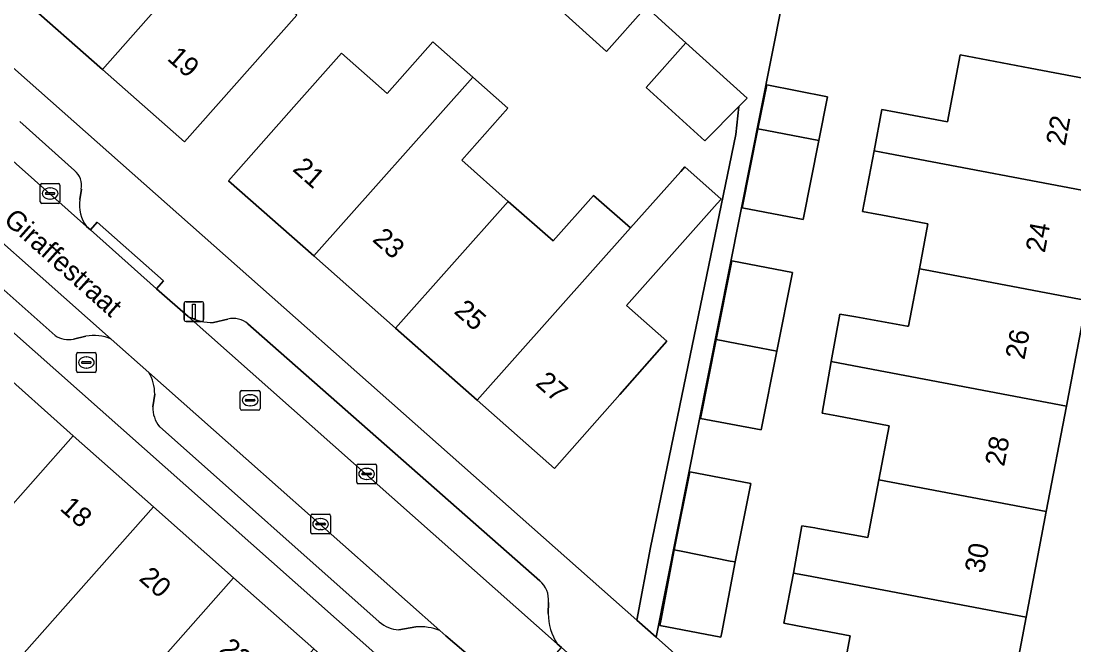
# Model space of a CAD drawing. Extents: x 163147 to 163550, y 380933 to 381639.
# Drawn here: x 163381.5 to 163434.8, y 381060 to 381091.7 of the extents above; entities that cross this region are included whole.
import ezdxf

# ---------------------------------------------------------------- set-up
doc = ezdxf.new("R2010")
doc.units = 0
for name, color, linetype in [('IMGEO_Brandkraan', 7, 'Continuous'), ('IMGEO_Erf', 7, 'Continuous'), ('IMGEO_Kolk', 7, 'Continuous'), ('IMGEO_Lichtmast', 7, 'Continuous'), ('IMGEO_Openbare_ruimte_label', 7, 'Continuous'), ('IMGEO_Pand', 7, 'Continuous'), ('IMGEO_Pand_nummerreeks', 7, 'Continuous'), ('IMGEO_Parkeervlak_open', 7, 'Continuous'), ('IMGEO_Rijbaan_lokaal_open', 7, 'Continuous'), ('IMGEO_Rioolput', 7, 'Continuous'), ('IMGEO_Voetpad_open', 7, 'Continuous')]:
    doc.layers.add(name, color=color, linetype=linetype)

msp = doc.modelspace()

# ---------------------------------------------------------------- linework, layer by layer
at = {"layer": 'IMGEO_Brandkraan'}
for p, q in [((163384.268, 381073.924), (163384.268, 381074.776)), ((163384.343, 381074.85), (163385.195, 381074.85)), ((163385.269, 381074.776), (163385.269, 381073.924)), ((163384.527, 381074.344), (163384.527, 381074.356)), ((163384.965, 381074.307), (163384.567, 381074.307)), ((163384.57, 381074.393), (163384.968, 381074.393)), ((163384.756, 381074.63), (163384.781, 381074.63)), ((163385.011, 381074.356), (163385.011, 381074.344)), ((163385.195, 381073.85), (163384.343, 381073.85)), ((163384.779, 381074.07), (163384.754, 381074.07))]:
    msp.add_line(p, q, dxfattribs=at)
for points in [[(163384.268, 381073.924), (163384.268, 381074.776)], [(163384.343, 381074.85), (163385.195, 381074.85)], [(163385.269, 381074.776), (163385.269, 381073.924)], [(163385.195, 381073.85), (163384.343, 381073.85)]]:
    msp.add_lwpolyline(points, dxfattribs=at)
for centre, radius, start, end in [((163384.345, 381074.774), 0.0765, 91.552, 178.448), ((163384.345, 381074.774), 0.0765, 91.552, 178.448), ((163385.193, 381074.774), 0.0765, 1.552, 88.448), ((163385.193, 381074.774), 0.0765, 1.552, 88.448), ((163384.567, 381074.353), 0.0403, 85.8775, 175.7526), ((163384.564, 381074.343), 0.0366, 178.938, 274.7102), ((163384.968, 381074.35), 0.043, 264.8664, 352.4533), ((163384.972, 381074.355), 0.0386, 1.7309, 96.639), ((163384.345, 381073.926), 0.0765, 181.552, 268.448), ((163384.345, 381073.926), 0.0765, 181.552, 268.448), ((163385.193, 381073.926), 0.0765, 271.552, 358.448), ((163385.193, 381073.926), 0.0765, 271.552, 358.448)]:
    msp.add_arc(centre, radius, start, end, dxfattribs=at)
for centre, major_axis, ratio, start_param, end_param in [((163384.755, 381074.35), (-0.387, 0.002), 0.722429, 4.712389, 7.853982), ((163384.78, 381074.35), (-0.39, 0.002), 0.717154, 1.570796, 4.712389)]:
    msp.add_ellipse(centre, major_axis=major_axis, ratio=ratio, start_param=start_param, end_param=end_param, dxfattribs=at)
at = {"layer": 'IMGEO_Erf'}
for points in [[(163348.475, 381118.157), (163412.679, 381061.277), (163413.36, 381064.962), (163417.698, 381085.92), (163417.846, 381087.332), (163416.123, 381085.594), (163413.144, 381088.297), (163415.16, 381090.565), (163414.131, 381091.494), (163413.141, 381092.387), (163411.13, 381090.125), (163408.025, 381092.942), (163405.283, 381095.431), (163407.28, 381097.676), (163404.687, 381100.016), (163402.696, 381097.778), (163397.399, 381102.584), (163394.382, 381105.322), (163396.345, 381107.544), (163395.338, 381108.453), (163394.328, 381109.364), (163392.37, 381107.148), (163389.354, 381109.884)], [(163380.041, 381074.245), (163384.106, 381070.638), (163388.17, 381067.033), (163392.234, 381063.427), (163396.298, 381059.822), (163400.361, 381056.217), (163404.425, 381052.611), (163408.489, 381049.006), (163412.553, 381045.4), (163416.617, 381041.795), (163420.681, 381038.189), (163424.834, 381034.505), (163422.47, 381031.841), (163426.228, 381028.508), (163430.25, 381032.233), (163348.313, 381104.939)], [(163420.572, 381095.23), (163413.645, 381060.421), (163415.366, 381058.896)], [(163395.432, 381091.972), (163393.054, 381089.282), (163389.741, 381085.536), (163385.582, 381089.213), (163381.514, 381092.81)], [(163422.91, 381057.434), (163423.49, 381060.487), (163420.81, 381060.996), (163420.127, 381061.126), (163420.61, 381063.673), (163421.04, 381066.076), (163421.699, 381065.959), (163421.845, 381065.933), (163424.385, 381065.483), (163424.939, 381068.398), (163425.46, 381071.144), (163422.803, 381071.649), (163422.064, 381071.789), (163422.532, 381074.402), (163422.964, 381076.809), (163423.781, 381076.662), (163426.37, 381076.199), (163426.443, 381076.186), (163426.997, 381079.103), (163427.429, 381081.379), (163425.034, 381081.834), (163424.836, 381081.872), (163424.117, 381082.009), (163424.701, 381085.084), (163425.1, 381087.187), (163425.82, 381087.05), (163428.413, 381086.558), (163429.057, 381089.95), (163432.613, 381089.284), (163437.525, 381088.35)], [(163435.463, 381077.499), (163434.445, 381072.144), (163433.428, 381066.79), (163432.41, 381061.436), (163431.345, 381055.832), (163429.088, 381056.261), (163428.425, 381052.773), (163434.486, 381051.622), (163441.105, 381086.644)]]:
    msp.add_lwpolyline(points, dxfattribs=at)
for points in [[(163400.021, 381087.99), (163402.329, 381090.608), (163404.358, 381088.819), (163406.132, 381087.255), (163403.796, 381084.603), (163406.154, 381082.523), (163408.427, 381080.518), (163410.478, 381082.825), (163412.349, 381081.174), (163414.9, 381084.043), (163415.11, 381084.279), (163416.956, 381082.637), (163416.753, 381082.409), (163412.15, 381077.234), (163414.195, 381075.43), (163411.815, 381072.732), (163408.507, 381068.982), (163404.584, 381072.443), (163400.44, 381076.098), (163396.296, 381079.753), (163391.977, 381083.562), (163395.285, 381087.312), (163397.694, 381090.043)], [(163421.902, 381085.615), (163421.105, 381081.605), (163418.018, 381082.189), (163418.814, 381086.2), (163419.257, 381088.427), (163422.339, 381087.815)], [(163419.777, 381074.924), (163418.983, 381070.933), (163415.897, 381071.518), (163416.69, 381075.51), (163417.483, 381079.499), (163420.57, 381078.915)], [(163414.572, 381064.848), (163415.358, 381068.806), (163418.444, 381068.221), (163417.653, 381064.236), (163416.976, 381060.663), (163416.931, 381060.424), (163413.844, 381061.009), (163413.89, 381061.248)]]:
    msp.add_lwpolyline(points, close=True, dxfattribs=at)
at = {"layer": 'IMGEO_Kolk'}
for p, q in [((163382.43, 381082.494), (163382.43, 381083.346)), ((163382.505, 381083.42), (163383.357, 381083.42)), ((163383.431, 381083.346), (163383.431, 381082.494)), ((163382.689, 381082.914), (163382.689, 381082.926)), ((163383.127, 381082.877), (163382.729, 381082.877)), ((163382.732, 381082.963), (163383.13, 381082.963)), ((163382.918, 381083.2), (163382.943, 381083.2)), ((163383.173, 381082.926), (163383.173, 381082.914)), ((163383.357, 381082.42), (163382.505, 381082.42)), ((163382.941, 381082.64), (163382.916, 381082.64)), ((163398.475, 381068.275), (163398.475, 381069.127)), ((163398.55, 381069.201), (163399.402, 381069.201)), ((163398.963, 381068.981), (163398.988, 381068.981)), ((163399.476, 381069.127), (163399.476, 381068.275)), ((163398.734, 381068.695), (163398.734, 381068.707)), ((163399.172, 381068.658), (163398.774, 381068.658)), ((163398.777, 381068.744), (163399.175, 381068.744)), ((163398.986, 381068.421), (163398.961, 381068.421)), ((163399.218, 381068.707), (163399.218, 381068.695)), ((163399.402, 381068.201), (163398.55, 381068.201)), ((163396.142, 381065.73), (163396.142, 381066.582)), ((163396.217, 381066.656), (163397.069, 381066.656)), ((163396.444, 381066.199), (163396.842, 381066.199)), ((163396.63, 381066.436), (163396.655, 381066.436)), ((163397.143, 381066.582), (163397.143, 381065.73)), ((163397.069, 381065.656), (163396.217, 381065.656)), ((163396.401, 381066.15), (163396.401, 381066.162)), ((163396.839, 381066.113), (163396.441, 381066.113)), ((163396.653, 381065.876), (163396.628, 381065.876)), ((163396.885, 381066.162), (163396.885, 381066.15))]:
    msp.add_line(p, q, dxfattribs=at)
for points in [[(163382.43, 381082.494), (163382.43, 381083.346)], [(163382.505, 381083.42), (163383.357, 381083.42)], [(163383.431, 381083.346), (163383.431, 381082.494)], [(163383.357, 381082.42), (163382.505, 381082.42)], [(163398.475, 381068.275), (163398.475, 381069.127)], [(163398.55, 381069.201), (163399.402, 381069.201)], [(163399.476, 381069.127), (163399.476, 381068.275)], [(163399.402, 381068.201), (163398.55, 381068.201)], [(163396.142, 381065.73), (163396.142, 381066.582)], [(163396.217, 381066.656), (163397.069, 381066.656)], [(163397.143, 381066.582), (163397.143, 381065.73)], [(163397.069, 381065.656), (163396.217, 381065.656)]]:
    msp.add_lwpolyline(points, dxfattribs=at)
for centre, radius, start, end in [((163382.507, 381083.344), 0.0765, 91.552, 178.448), ((163382.507, 381083.344), 0.0765, 91.552, 178.448), ((163383.355, 381083.344), 0.0765, 1.552, 88.448), ((163383.355, 381083.344), 0.0765, 1.552, 88.448), ((163382.729, 381082.923), 0.0403, 85.8775, 175.7526), ((163382.726, 381082.913), 0.0366, 178.938, 274.7102), ((163383.13, 381082.92), 0.043, 264.8664, 352.4533), ((163383.134, 381082.925), 0.0386, 1.7309, 96.639), ((163382.507, 381082.496), 0.0765, 181.552, 268.448), ((163382.507, 381082.496), 0.0765, 181.552, 268.448), ((163383.355, 381082.496), 0.0765, 271.552, 358.448), ((163383.355, 381082.496), 0.0765, 271.552, 358.448), ((163398.552, 381069.125), 0.0765, 91.552, 178.448), ((163398.552, 381069.125), 0.0765, 91.552, 178.448), ((163399.4, 381069.125), 0.0765, 1.552, 88.448), ((163399.4, 381069.125), 0.0765, 1.552, 88.448), ((163398.774, 381068.704), 0.0403, 85.8775, 175.7526), ((163398.771, 381068.694), 0.0366, 178.938, 274.7102), ((163399.175, 381068.701), 0.043, 264.8664, 352.4533), ((163399.179, 381068.706), 0.0386, 1.7309, 96.639), ((163398.552, 381068.277), 0.0765, 181.552, 268.448), ((163398.552, 381068.277), 0.0765, 181.552, 268.448), ((163399.4, 381068.277), 0.0765, 271.552, 358.448), ((163399.4, 381068.277), 0.0765, 271.552, 358.448), ((163396.219, 381066.58), 0.0765, 91.552, 178.448), ((163396.219, 381066.58), 0.0765, 91.552, 178.448), ((163396.441, 381066.159), 0.0403, 85.8775, 175.7526), ((163396.846, 381066.161), 0.0386, 1.7309, 96.639), ((163397.067, 381066.58), 0.0765, 1.552, 88.448), ((163397.067, 381066.58), 0.0765, 1.552, 88.448), ((163396.219, 381065.732), 0.0765, 181.552, 268.448), ((163396.219, 381065.732), 0.0765, 181.552, 268.448), ((163396.438, 381066.149), 0.0366, 178.938, 274.7102), ((163396.842, 381066.156), 0.043, 264.8664, 352.4533), ((163397.067, 381065.732), 0.0765, 271.552, 358.448), ((163397.067, 381065.732), 0.0765, 271.552, 358.448)]:
    msp.add_arc(centre, radius, start, end, dxfattribs=at)
for centre, major_axis, ratio, start_param, end_param in [((163382.917, 381082.92), (-0.387, 0.002), 0.722429, 4.712389, 7.853982), ((163382.942, 381082.92), (-0.39, 0.002), 0.717154, 1.570796, 4.712389), ((163398.962, 381068.701), (-0.387, 0.002), 0.722429, 4.712389, 7.853982), ((163398.987, 381068.701), (-0.39, 0.002), 0.717154, 1.570796, 4.712389), ((163396.629, 381066.156), (-0.387, 0.002), 0.722429, 4.712389, 7.853982), ((163396.654, 381066.156), (-0.39, 0.002), 0.717154, 1.570796, 4.712389)]:
    msp.add_ellipse(centre, major_axis=major_axis, ratio=ratio, start_param=start_param, end_param=end_param, dxfattribs=at)
at = {"layer": 'IMGEO_Lichtmast'}
for p, q in [((163389.822, 381077.435), (163390.612, 381077.435)), ((163390.612, 381077.435), (163389.822, 381077.435)), ((163389.722, 381076.535), (163389.722, 381077.335)), ((163389.722, 381077.335), (163389.722, 381076.535)), ((163390.712, 381077.335), (163390.712, 381076.535)), ((163390.712, 381076.535), (163390.712, 381077.335)), ((163390.612, 381076.435), (163389.822, 381076.435)), ((163389.822, 381076.435), (163390.612, 381076.435))]:
    msp.add_line(p, q, dxfattribs=at)
msp.add_lwpolyline([(163390.142, 381077.31), (163390.292, 381077.31), (163390.292, 381076.56), (163390.142, 381076.56), (163390.142, 381077.31)], dxfattribs=at)
for centre, start, end in [((163389.822, 381077.335), 90, 180), ((163389.822, 381077.335), 90, 180), ((163390.612, 381077.335), 0, 90), ((163390.612, 381077.335), 360, 90), ((163389.822, 381076.535), 180, 270), ((163389.822, 381076.535), 180, 270), ((163390.612, 381076.535), 270, 0), ((163390.612, 381076.535), 270, 0)]:
    msp.add_arc(centre, 0.1, start, end, dxfattribs=at)
at = {"layer": 'IMGEO_Pand'}
for points in [[(163393.614, 381098.301), (163392.393, 381099.38), (163391.858, 381099.853), (163389.541, 381097.232), (163389.37, 381097.383), (163387.229, 381099.277), (163381.514, 381092.81), (163385.582, 381089.213)], [(163395.432, 381091.972), (163393.769, 381093.442), (163393.233, 381093.916), (163395.576, 381096.566), (163393.614, 381098.301), (163385.582, 381089.213), (163389.741, 381085.536), (163393.054, 381089.282)], [(163413.141, 381092.387), (163410.029, 381095.196), (163408.025, 381092.942), (163411.13, 381090.125)], [(163404.358, 381088.819), (163402.329, 381090.608), (163400.021, 381087.99), (163397.694, 381090.043), (163395.285, 381087.312), (163391.977, 381083.562), (163396.296, 381079.753)], [(163415.16, 381090.565), (163413.144, 381088.297), (163416.123, 381085.594), (163417.846, 381087.332), (163418.269, 381087.759)], [(163424.701, 381085.084), (163425.421, 381084.948), (163436.48, 381082.853), (163437.525, 381088.35), (163432.613, 381089.284), (163429.057, 381089.95), (163428.413, 381086.558), (163425.82, 381087.05), (163425.1, 381087.187)], [(163404.358, 381088.819), (163396.296, 381079.753), (163400.44, 381076.098), (163406.154, 381082.523), (163403.796, 381084.603), (163406.132, 381087.255)], [(163418.814, 381086.2), (163419.256, 381086.116), (163421.902, 381085.615), (163422.339, 381087.815), (163419.257, 381088.427)], [(163421.902, 381085.615), (163419.256, 381086.116), (163418.814, 381086.2), (163418.018, 381082.189), (163421.105, 381081.605)], [(163436.48, 381082.853), (163425.421, 381084.948), (163424.701, 381085.084), (163424.117, 381082.009), (163424.836, 381081.872), (163425.034, 381081.834), (163427.429, 381081.379), (163426.997, 381079.103), (163427.288, 381079.048), (163435.463, 381077.499)], [(163412.15, 381077.234), (163416.753, 381082.409), (163416.956, 381082.637), (163415.11, 381084.279), (163414.9, 381084.043), (163412.349, 381081.174), (163404.584, 381072.443), (163408.507, 381068.982), (163411.815, 381072.732), (163414.195, 381075.43)], [(163412.349, 381081.174), (163410.478, 381082.825), (163408.427, 381080.518), (163406.154, 381082.523), (163400.44, 381076.098), (163404.584, 381072.443)], [(163416.69, 381075.51), (163417.132, 381075.426), (163417.3, 381075.394), (163419.777, 381074.924), (163420.57, 381078.915), (163417.483, 381079.499)], [(163435.463, 381077.499), (163427.288, 381079.048), (163426.997, 381079.103), (163426.443, 381076.186), (163426.37, 381076.199), (163423.781, 381076.662), (163422.964, 381076.809), (163422.532, 381074.402), (163423.311, 381074.254), (163434.445, 381072.144)], [(163419.777, 381074.924), (163417.3, 381075.394), (163417.132, 381075.426), (163416.69, 381075.51), (163415.897, 381071.518), (163418.983, 381070.933)], [(163378.353, 381064.145), (163384.106, 381070.638), (163380.041, 381074.245), (163372.301, 381065.509), (163374.17, 381063.849), (163376.159, 381066.094)], [(163434.445, 381072.144), (163423.311, 381074.254), (163422.532, 381074.402), (163422.064, 381071.789), (163422.803, 381071.649), (163425.46, 381071.144), (163424.939, 381068.398), (163433.428, 381066.79)], [(163388.17, 381067.033), (163384.106, 381070.638), (163378.353, 381064.145), (163380.539, 381062.191), (163378.555, 381059.952), (163380.425, 381058.292)], [(163414.572, 381064.848), (163415.012, 381064.76), (163417.412, 381064.284), (163417.653, 381064.236), (163418.444, 381068.221), (163415.358, 381068.806)], [(163433.428, 381066.79), (163424.939, 381068.398), (163424.385, 381065.483), (163421.845, 381065.933), (163421.699, 381065.959), (163421.04, 381066.076), (163420.61, 381063.673), (163421.267, 381063.548), (163432.41, 381061.436)], [(163392.234, 381063.427), (163388.17, 381067.033), (163380.425, 381058.292), (163382.293, 381056.632), (163384.486, 381054.683), (163386.476, 381056.929)], [(163417.653, 381064.236), (163417.412, 381064.284), (163415.012, 381064.76), (163414.572, 381064.848), (163413.89, 381061.248), (163413.844, 381061.009), (163416.931, 381060.424), (163416.976, 381060.663)], [(163432.41, 381061.436), (163421.267, 381063.548), (163420.61, 381063.673), (163420.127, 381061.126), (163420.81, 381060.996), (163423.49, 381060.487), (163422.91, 381057.434), (163423.149, 381057.389), (163423.398, 381057.341), (163424.655, 381057.103), (163428.856, 381056.305), (163429.088, 381056.261), (163431.345, 381055.832)], [(163386.476, 381056.929), (163388.668, 381054.981), (163386.679, 381052.736), (163388.548, 381051.076), (163396.298, 381059.822), (163392.234, 381063.427)]]:
    msp.add_lwpolyline(points, close=True, dxfattribs=at)
at = {"layer": 'IMGEO_Parkeervlak_open'}
for points in [[(163378.234, 381087.046), (163378.55, 381086.767), (163384.78, 381081.243)], [(163384.173, 381084.084), (163381.403, 381086.575)], [(163386.023, 381075.538), (163376.265, 381084.191), (163375.103, 381082.881), (163383.185, 381075.72)], [(163384.43, 381082.608), (163384.514, 381083.14)], [(163389.921, 381076.681), (163408.639, 381060.085)], [(163391.947, 381076.555), (163391.221, 381076.376)], [(163407.752, 381063.284), (163392.96, 381076.312)], [(163384.122, 381075.541), (163384.747, 381075.684)], [(163402.686, 381060.759), (163387.932, 381073.845)], [(163388.234, 381072.751), (163388.135, 381072.105)], [(163388.476, 381071.097), (163399.619, 381061.195)], [(163408.184, 381061.615), (163408.192, 381062.186)], [(163400.616, 381060.787), (163401.469, 381060.94)]]:
    msp.add_lwpolyline(points, dxfattribs=at)
for centre, radius, start, end in [((163383.555, 381083.327), 0.977, 348.9609, 50.7615), ((163386.344, 381082.372), 1.929, 172.9584, 215.8044), ((163391.21, 381079.251), 2.875, 243.3695, 270.2231), ((163392.215, 381075.439), 1.147, 49.5148, 103.5065), ((163383.852, 381076.672), 1.162, 234.9572, 283.4123), ((163385.15, 381073.561), 2.161, 66.1847, 100.7605), ((163386.128, 381072.758), 2.106, 359.8021, 31.0623), ((163389.681, 381072.066), 1.547, 178.5697, 218.811), ((163406.923, 381062.315), 1.276, 354.214, 49.4608), ((163411.003, 381061.621), 2.819, 180.1177, 213.0057), ((163400.737, 381062.506), 1.723, 229.5286, 265.9599), ((163401.692, 381058.259), 2.69, 68.3227, 94.7585)]:
    msp.add_arc(centre, radius, start, end, dxfattribs=at)
at = {"layer": 'IMGEO_Rijbaan_lokaal_open'}
msp.add_lwpolyline([(163384.971, 381081.074), (163384.78, 381081.243), (163378.55, 381086.767), (163376.265, 381084.191), (163386.023, 381075.538), (163387.932, 381073.845), (163402.686, 381060.759), (163402.997, 381060.496), (163406.637, 381057.379), (163408.848, 381059.9), (163408.639, 381060.085), (163389.921, 381076.681), (163388.332, 381078.092)], close=True, dxfattribs=at)
at = {"layer": 'IMGEO_Rioolput'}
for p, q in [((163392.571, 381072.01), (163392.571, 381072.862)), ((163392.646, 381072.936), (163393.498, 381072.936)), ((163393.059, 381072.716), (163393.084, 381072.716)), ((163393.572, 381072.862), (163393.572, 381072.01)), ((163392.83, 381072.43), (163392.83, 381072.442)), ((163393.268, 381072.393), (163392.87, 381072.393)), ((163392.873, 381072.479), (163393.271, 381072.479)), ((163393.082, 381072.156), (163393.057, 381072.156)), ((163393.314, 381072.442), (163393.314, 381072.43)), ((163393.498, 381071.936), (163392.646, 381071.936))]:
    msp.add_line(p, q, dxfattribs=at)
for points in [[(163392.571, 381072.01), (163392.571, 381072.862)], [(163392.646, 381072.936), (163393.498, 381072.936)], [(163393.572, 381072.862), (163393.572, 381072.01)], [(163393.498, 381071.936), (163392.646, 381071.936)]]:
    msp.add_lwpolyline(points, dxfattribs=at)
for centre, radius, start, end in [((163392.648, 381072.86), 0.0765, 91.552, 178.448), ((163392.648, 381072.86), 0.0765, 91.552, 178.448), ((163393.496, 381072.86), 0.0765, 1.552, 88.448), ((163393.496, 381072.86), 0.0765, 1.552, 88.448), ((163392.87, 381072.439), 0.0403, 85.8775, 175.7526), ((163392.867, 381072.429), 0.0366, 178.938, 274.7102), ((163393.271, 381072.436), 0.043, 264.8664, 352.4533), ((163393.275, 381072.441), 0.0386, 1.7309, 96.639), ((163392.648, 381072.012), 0.0765, 181.552, 268.448), ((163392.648, 381072.012), 0.0765, 181.552, 268.448), ((163393.496, 381072.012), 0.0765, 271.552, 358.448), ((163393.496, 381072.012), 0.0765, 271.552, 358.448)]:
    msp.add_arc(centre, radius, start, end, dxfattribs=at)
for centre, major_axis, ratio, start_param, end_param in [((163393.058, 381072.436), (-0.387, 0.002), 0.722429, 4.712389, 7.853982), ((163393.083, 381072.436), (-0.39, 0.002), 0.717154, 1.570796, 4.712389)]:
    msp.add_ellipse(centre, major_axis=major_axis, ratio=ratio, start_param=start_param, end_param=end_param, dxfattribs=at)
at = {"layer": 'IMGEO_Voetpad_open'}
for points in [[(163429.339, 381046.517), (163420.6, 381054.259), (163418.735, 381055.912), (163415.366, 381058.896), (163413.645, 381060.421), (163412.679, 381061.277), (163348.475, 381118.157)], [(163354.767, 381103.254), (163351.292, 381106.335), (163348.313, 381104.939), (163430.25, 381032.233), (163431.364, 381035.276), (163430.742, 381035.835), (163427.947, 381038.346), (163425.074, 381040.927), (163424.908, 381041.074)], [(163413.141, 381092.387), (163414.131, 381091.494), (163415.16, 381090.565), (163418.269, 381087.759), (163417.846, 381087.332), (163417.698, 381085.92), (163413.36, 381064.962), (163412.679, 381061.277), (163413.645, 381060.421), (163420.572, 381095.23)], [(163381.403, 381086.575), (163384.173, 381084.084)], [(163383.185, 381075.72), (163375.103, 381082.881), (163372.977, 381084.764), (163372.431, 381085.248)], [(163384.514, 381083.14), (163384.43, 381082.608)], [(163384.78, 381081.243), (163384.971, 381081.074), (163385.314, 381081.473), (163388.676, 381078.492), (163388.332, 381078.092), (163389.921, 381076.681)], [(163391.221, 381076.376), (163391.947, 381076.555)], [(163392.96, 381076.312), (163407.752, 381063.284)], [(163384.747, 381075.684), (163384.122, 381075.541)], [(163387.932, 381073.845), (163386.023, 381075.538)], [(163388.135, 381072.105), (163388.234, 381072.751)], [(163399.619, 381061.195), (163388.476, 381071.097)], [(163408.192, 381062.186), (163408.184, 381061.615)], [(163401.469, 381060.94), (163400.616, 381060.787)], [(163409.114, 381055.234), (163409.019, 381055.339), (163406.637, 381057.379), (163402.997, 381060.496), (163402.686, 381060.759)], [(163408.639, 381060.085), (163408.848, 381059.9), (163411.331, 381057.699)]]:
    msp.add_lwpolyline(points, dxfattribs=at)
msp.add_lwpolyline([(163384.971, 381081.074), (163388.332, 381078.092), (163388.676, 381078.492), (163385.314, 381081.473)], close=True, dxfattribs=at)
for centre, radius, start, end in [((163383.555, 381083.327), 0.977, 348.9609, 50.7615), ((163386.344, 381082.372), 1.929, 172.9584, 215.8044), ((163391.21, 381079.251), 2.875, 243.3695, 270.2231), ((163392.215, 381075.439), 1.147, 49.5148, 103.5065), ((163383.852, 381076.672), 1.162, 234.9572, 283.4123), ((163385.15, 381073.561), 2.161, 66.1847, 100.7605), ((163386.128, 381072.758), 2.106, 359.8021, 31.0623), ((163389.681, 381072.066), 1.547, 178.5697, 218.811), ((163406.923, 381062.315), 1.276, 354.214, 49.4608), ((163411.003, 381061.621), 2.819, 180.1177, 213.0057), ((163400.737, 381062.506), 1.723, 229.5286, 265.9599), ((163401.692, 381058.259), 2.69, 68.3227, 94.7585)]:
    msp.add_arc(centre, radius, start, end, dxfattribs=at)

# ---------------------------------------------------------------- texts
at = {"layer": 'IMGEO_Openbare_ruimte_label'}
msp.add_text('Giraffestraat', height=1, rotation=318.2428, dxfattribs=at).set_placement((163380.523, 381081.5))
at = {"layer": 'IMGEO_Pand_nummerreeks'}
for s, rotation, p in [('19', 318.5179, (163388.817, 381089.717)), ('22', 79.2401, (163434.38, 381085.296)), ('21', 318.5867, (163395.175, 381084.101)), ('23', 318.5867, (163399.223, 381080.53)), ('24', 79.2401, (163433.35, 381079.879)), ('25', 318.5867, (163403.356, 381076.885)), ('26', 79.2401, (163432.32, 381074.459)), ('27', 318.5866, (163407.488, 381073.24)), ('28', 79.2401, (163431.291, 381069.043)), ('18', 318.4205, (163383.381, 381066.896)), ('30', 79.2401, (163430.261, 381063.623)), ('20', 318.4205, (163387.39, 381063.34)), ('22', 318.4212, (163391.463, 381059.727))]:
    msp.add_text(s, height=1, rotation=rotation, dxfattribs=at).set_placement(p)

doc.saveas('drawing.dxf')
